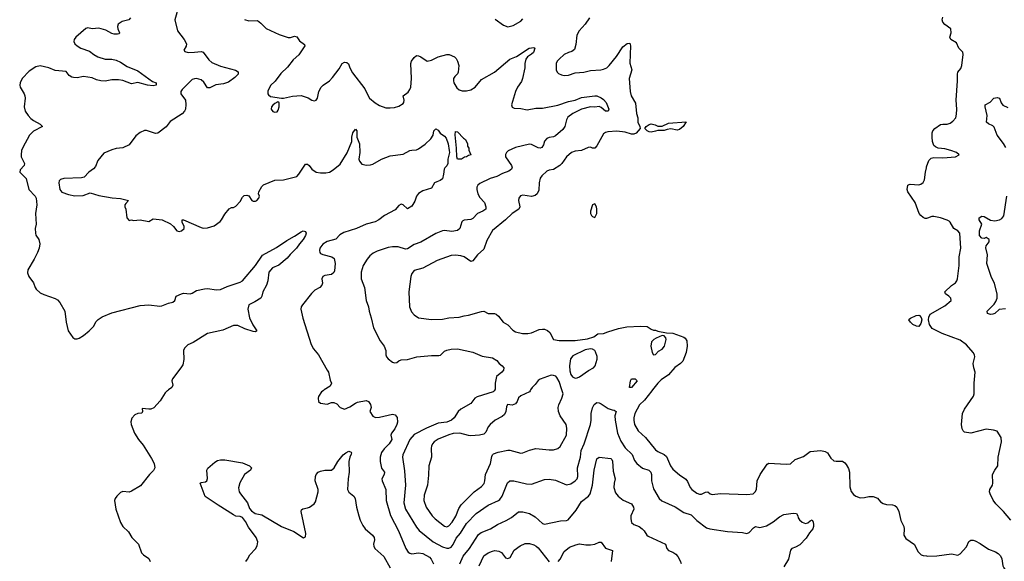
# Model space of a CAD drawing. Header units: inches. Extents: x 2001573 to 2220545, y 644482 to 846830.
# Tile 471 of 656: x 2121663 to 2130717, y 743911 to 748891. Entities that reach past the tile are written whole.
import ezdxf

# ---------------------------------------------------------------- set-up
doc = ezdxf.new("R2010")
doc.units = ezdxf.units.IN
doc.header["$MEASUREMENT"] = 0
doc.layers.add('C1724', color=7, linetype='Continuous')
doc.layers.add('C1734', color=7, linetype='Continuous')

msp = doc.modelspace()

# ---------------------------------------------------------------- linework, layer by layer
at = {"layer": 'C1724', "color": 5}
for points, elevation in [([(2123123.1, 749010), (2123090.6, 748890), (2123114, 748790), (2123176.3, 748710), (2123196.3, 748670), (2123192.5, 748647.5), (2123171, 748610), (2123179.8, 748599.8), (2123210.5, 748590.5), (2123270, 748591.8), (2123330, 748599.3), (2123350, 748593), (2123402.1, 748522.1), (2123430, 748496.5), (2123510, 748464.4), (2123648, 748428), (2123670.5, 748410.5), (2123670.5, 748390), (2123641.4, 748358.6), (2123583.2, 748316.8), (2123537.4, 748302.6), (2123467.1, 748292.9), (2123410, 748266), (2123390, 748265.1), (2123356.5, 748316.5), (2123330, 748337.4), (2123290, 748349.8), (2123270, 748348.8), (2123250, 748340.9), (2123157.6, 748250), (2123144.9, 748230), (2123144.9, 748210), (2123188, 748150), (2123190.4, 748110.4), (2123187.7, 748070), (2123179.1, 748050), (2123155.6, 748024.4), (2123045.8, 747954.2), (2123010, 747905.2), (2122932.8, 747847.2), (2122910, 747846), (2122830, 747874), (2122810, 747874), (2122770, 747852.7), (2122730, 747822.7), (2122670, 747739.3), (2122610, 747714), (2122550, 747706.6), (2122510, 747694.5), (2122435.8, 747664.2), (2122382.5, 747597.5), (2122359.5, 747540.5), (2122340.4, 747519.6), (2122298, 747490), (2122255.5, 747444.5), (2122230, 747438), (2122070, 747432.1), (2122038.9, 747421.1), (2122025.3, 747410), (2122022.6, 747390), (2122030.4, 747330), (2122050, 747306.7), (2122110, 747285.5), (2122168.3, 747271.7), (2122245.3, 747274.7), (2122310, 747300.7), (2122390, 747275.3), (2122513.7, 747253.7), (2122590, 747246), (2122662, 747230), (2122637.3, 747202.7), (2122630.8, 747190), (2122630.7, 747170), (2122638, 747150), (2122647.7, 747070), (2122670, 747046), (2122690, 747051), (2122710, 747046), (2122770, 747051), (2122850, 747036), (2122890, 747061), (2122972, 747050), (2123050, 747013), (2123076.3, 746990), (2123108.5, 746948.5), (2123130, 746943), (2123151.5, 746948.5), (2123175.1, 746970), (2123174, 746990), (2123157, 747030), (2123155.3, 747044.7), (2123158, 747050), (2123168.1, 747051.9), (2123330, 746981.6), (2123350, 746975.9), (2123390, 746977.2), (2123450, 746996.2), (2123505.2, 747034.8), (2123519.1, 747050), (2123550, 747102), (2123590, 747151), (2123610, 747166), (2123630, 747166), (2123650, 747178), (2123690, 747221), (2123710, 747258.8), (2123725.3, 747274.7), (2123750, 747277.6), (2123770.4, 747270.4), (2123798.8, 747230), (2123810, 747223), (2123830, 747223), (2123844, 747230), (2123861.2, 747250), (2123869, 747270), (2123859, 747290), (2123861.2, 747310), (2123890, 747358.8), (2123905.6, 747374.4), (2124010, 747414.4), (2124090, 747418.7), (2124209.6, 747450.4), (2124230, 747470.7), (2124290, 747562), (2124310, 747561.6), (2124324.9, 747550), (2124350, 747515.5), (2124390, 747488.5), (2124430, 747482.6), (2124476.6, 747483.4), (2124510, 747490.4), (2124546, 747510), (2124610, 747562.8), (2124672.8, 747667.2), (2124716.2, 747770), (2124718, 747810), (2124726, 747850), (2124750, 747886), (2124762.8, 747870), (2124762, 747810), (2124788.5, 747748.5), (2124790.3, 747670), (2124782.4, 747610), (2124786, 747590), (2124810, 747564), (2124853.2, 747553.2), (2124890, 747555.5), (2124910, 747561.6), (2124990, 747608.7), (2125070, 747638.7), (2125190, 747656.3), (2125250, 747687.7), (2125270, 747693), (2125310, 747693.7), (2125330, 747702.6), (2125392.7, 747747.3), (2125443.9, 747796.1), (2125463.6, 747830), (2125470, 747871), (2125490, 747886.8), (2125510, 747874.8), (2125528.3, 747848.3), (2125570, 747821.6), (2125582.8, 747802.8), (2125601.6, 747750), (2125613, 747690), (2125614.5, 747670), (2125600.7, 747610), (2125599, 747570), (2125590, 747546.6), (2125570.7, 747530), (2125564.5, 747515.5), (2125561.3, 747470), (2125550, 747429.2), (2125530, 747412), (2125498, 747402), (2125477.3, 747390), (2125450, 747342.9), (2125370, 747317.4), (2125330, 747291.8), (2125312.8, 747267.2), (2125295.8, 747224.2), (2125270, 747177.2), (2125230, 747152.3), (2125189.6, 747189.6), (2125170, 747195.8), (2125150, 747182), (2125116.7, 747143.3), (2125017.3, 747090), (2124965.5, 747050), (2124930, 747034.2), (2124847.9, 747012.1), (2124761, 746970), (2124644.7, 746935.3), (2124607.9, 746912.1), (2124570, 746873.3), (2124490, 746851.8), (2124450, 746827.3), (2124423.6, 746790), (2124419.1, 746770), (2124423.1, 746750), (2124430, 746742), (2124450, 746732.8), (2124532.2, 746712.2), (2124555.3, 746695.3), (2124564.3, 746650), (2124556.6, 746583.4), (2124550, 746568.2), (2124530, 746548.6), (2124470, 746538.7), (2124450.8, 746530), (2124440.7, 746510), (2124446.4, 746470), (2124440.9, 746450), (2124421.1, 746430), (2124376.9, 746403.1), (2124347.2, 746372.8), (2124261.7, 746270), (2124250.4, 746250), (2124247, 746230), (2124265.4, 746145.4), (2124344.1, 745904.1), (2124364.9, 745864.9), (2124410.8, 745810.8), (2124491.5, 745670), (2124500.9, 745650), (2124517.7, 745577.7), (2124530.7, 745550), (2124518, 745522), (2124463.4, 745486.5), (2124453.4, 745480), (2124438, 745470), (2124410, 745426), (2124406, 745410), (2124410, 745382), (2124430, 745366), (2124490, 745356), (2124530, 745372), (2124551.6, 745371.6), (2124578.8, 745358.8), (2124610, 745324.7), (2124650, 745311), (2124698, 745330), (2124750, 745366), (2124770, 745374.8), (2124850, 745391), (2124870, 745382), (2124890, 745354), (2124894.4, 745325.6), (2124882, 745290), (2124910, 745244.7), (2124934.8, 745234.8), (2124970, 745235.5), (2125090, 745265.4), (2125116.7, 745256.7), (2125132.8, 745232.8), (2125136.8, 745190), (2125131, 745169), (2125112.8, 745130), (2125080.3, 745090), (2125074.6, 745070), (2125084.4, 745030), (2125060.9, 744990), (2125014.1, 744945.9), (2124989.3, 744910.7), (2124978.5, 744870), (2124978.9, 744830), (2124988.8, 744768.8), (2125016.3, 744730), (2125015.5, 744710), (2124994, 744670), (2124994.9, 744650), (2125029.2, 744570), (2125031.3, 744470), (2125071, 744331), (2125144.5, 744190), (2125212.6, 744030), (2125235.5, 743995.5), (2125250, 743985.5), (2125270, 743981.2), (2125330, 743989.4), (2125370, 743981.8), (2125430.3, 743950), (2125446.7, 743930), (2125467.9, 743887.9)], 240), ([(2122683, 748910), (2122666.8, 748890), (2122606.3, 748873.7), (2122568.2, 748850), (2122562, 748830), (2122566.3, 748806.3), (2122581, 748770), (2122578, 748762), (2122562.8, 748757.2), (2122530, 748759.1), (2122510, 748765.1), (2122454.5, 748794.5), (2122390, 748813.6), (2122330, 748806.6), (2122290, 748815.6), (2122270, 748809.4), (2122179.1, 748730), (2122163.8, 748710), (2122161.6, 748690), (2122170.7, 748670), (2122190, 748650.7), (2122224.7, 748630), (2122303.6, 748603.6), (2122343.9, 748570), (2122380.3, 748550), (2122450, 748528.6), (2122508.4, 748528.4), (2122550, 748519.7), (2122590, 748500.6), (2122650, 748460.9), (2122750, 748420.2), (2122882.8, 748322.8), (2122918, 748310), (2122917.3, 748290), (2122890, 748283.5), (2122838, 748290), (2122750, 748312.6), (2122690, 748302.4), (2122611.2, 748331.2), (2122570, 748338.5), (2122510, 748338.1), (2122450, 748327.2), (2122410, 748328.8), (2122370, 748338), (2122330, 748355.8), (2122250, 748367.8), (2122190, 748357.7), (2122158.6, 748358.6), (2122142.7, 748362.7), (2122118.8, 748378.8), (2122090, 748416.5), (2121990, 748423), (2121929.6, 748450), (2121850, 748466), (2121810, 748459), (2121750, 748417.9), (2121686.4, 748350), (2121666, 748310), (2121662.6, 748290), (2121665.7, 748270), (2121703.1, 748210), (2121710.3, 748190), (2121712.8, 748170), (2121704.7, 748090), (2121713.4, 748050), (2121739.6, 748010), (2121763.6, 747983.6), (2121790, 747963.1), (2121850.8, 747930), (2121871.3, 747910), (2121790, 747867.2), (2121751.5, 747830), (2121690, 747717), (2121680.2, 747690), (2121674.7, 747650), (2121676.9, 747630), (2121705.5, 747570), (2121702.8, 747550), (2121666.4, 747510), (2121663.7, 747490), (2121720.7, 747430), (2121747.9, 747330), (2121806.3, 747270), (2121815.3, 747250), (2121819.6, 747190), (2121807.9, 747110), (2121812.7, 747010), (2121805.5, 746970), (2121808.3, 746928.3), (2121811, 746910), (2121839.1, 746870), (2121848, 746830), (2121841.3, 746790), (2121826, 746750), (2121796.5, 746690), (2121737.7, 746590), (2121735.7, 746564.3), (2121745.3, 746530), (2121790, 746472.9), (2121804.1, 746430), (2121814.3, 746414.3), (2121850, 746380.1), (2121883.3, 746363.3), (2121990, 746327.3), (2122010, 746314.5), (2122032, 746292), (2122078.2, 746210), (2122089.1, 746109.1), (2122109.8, 746029.8), (2122150, 745967.9), (2122170, 745956.8), (2122190, 745956.8), (2122210, 745962.7), (2122250, 745987.6), (2122302.3, 746030), (2122340.2, 746070), (2122365.2, 746114.8), (2122384, 746136), (2122422.3, 746157.7), (2122510, 746196.1), (2122770, 746261.8), (2122849, 746269), (2122950, 746258.4), (2122970, 746260.4), (2123030, 746284.4), (2123070, 746294.9), (2123089.4, 746310), (2123101.2, 746350), (2123150, 746370.8), (2123170, 746376), (2123231.6, 746371.6), (2123250, 746376), (2123290, 746401), (2123362, 746418), (2123390, 746420.7), (2123472, 746408), (2123510, 746410.4), (2123570, 746437), (2123690, 746479.1), (2123710, 746490.6), (2123830, 746630.4), (2123893.9, 746726.1), (2124024.8, 746795.2), (2124118, 746862), (2124190, 746901), (2124250, 746941.2), (2124270, 746949.5), (2124290, 746942.8), (2124296.8, 746930), (2124292.3, 746907.7), (2124270, 746869.8), (2124234.7, 746830), (2124207.9, 746790), (2124150, 746733.5), (2124122.5, 746697.5), (2124044.4, 746635.6), (2123986.5, 746610), (2123952.7, 746570), (2123944.2, 746490), (2123931.4, 746450), (2123898, 746390), (2123888.9, 746350), (2123878.7, 746330), (2123824.3, 746295.7), (2123769.2, 746270), (2123759.5, 746230), (2123776.9, 746150), (2123806.1, 746086.1), (2123844, 746030), (2123830, 746022.4), (2123810, 746024.7), (2123731.8, 746050), (2123670, 746080.7), (2123630, 746079.1), (2123530, 746036.9), (2123390, 746006.6), (2123256.5, 745923.5), (2123210, 745901), (2123177.2, 745870), (2123170.2, 745850), (2123172.8, 745767.2), (2123162.2, 745717.8), (2123145.7, 745690), (2123068.4, 745590), (2123062.4, 745570), (2123070.4, 745530), (2123063, 745510), (2123029.7, 745486.5), (2123020.4, 745480), (2123020.2, 745479.8), (2123001, 745459), (2122953.2, 745386.8), (2122897.1, 745322.9), (2122870, 745310.8), (2122850, 745308.6), (2122790, 745315.3), (2122790.7, 745289.3), (2122786, 745274), (2122750, 745269.2), (2122722, 745258), (2122693.7, 745226.3), (2122685.2, 745194.8), (2122688, 745170), (2122719.3, 745090), (2122756, 745030), (2122799.4, 744979.4), (2122875.5, 744855.5), (2122897.8, 744810), (2122904.8, 744770), (2122894.4, 744745.6), (2122857.8, 744710), (2122773.8, 744606.2), (2122690, 744555), (2122670, 744547.6), (2122610, 744551.6), (2122590, 744543.6), (2122554.7, 744510), (2122541.3, 744490), (2122534.9, 744470), (2122547.2, 744390), (2122588.1, 744268.1), (2122611.4, 744231.4), (2122662, 744182), (2122694.9, 744130), (2122755.3, 744070), (2122782, 743990), (2122801.6, 743970), (2122850, 743936.9), (2122863.2, 743910)], 220), ([(2123730, 748892.4), (2123770, 748880.4), (2123850, 748884.9), (2123880.7, 748860.7), (2123930.3, 748810.3), (2124050, 748754.9), (2124132.1, 748727.9), (2124152.3, 748727.7), (2124190, 748739.1), (2124210, 748733.4), (2124236.8, 748696.8), (2124282, 748662), (2124284.7, 748650), (2124230, 748569.6), (2124177.6, 748522.4), (2124125.7, 748454.3), (2124064.7, 748395.3), (2124012.6, 748327.4), (2123970, 748286.6), (2123944.4, 748235.6), (2123945.3, 748210), (2123950, 748200.7), (2123970, 748186.4), (2124070, 748171.3), (2124090, 748171.3), (2124171.5, 748188.5), (2124250, 748193.7), (2124314, 748174), (2124350, 748150.8), (2124374, 748146), (2124389.1, 748150.9), (2124401.2, 748170), (2124412, 748230), (2124435.1, 748270), (2124454.5, 748290), (2124510, 748330.4), (2124539.6, 748360.4), (2124600.1, 748439.9), (2124629.2, 748490), (2124650, 748500.7), (2124670, 748497.3), (2124685.2, 748485.2), (2124697.1, 748450), (2124723.2, 748403.2), (2124835.8, 748255.8), (2124866, 748190), (2124880.5, 748170), (2124930, 748126.7), (2124970, 748103.1), (2125030, 748082.4), (2125070, 748079.5), (2125110, 748083.7), (2125150, 748095.8), (2125190, 748121.6), (2125195.8, 748130), (2125198, 748150), (2125189.6, 748190), (2125234.8, 748225.2), (2125251.6, 748250), (2125258.6, 748270), (2125266.2, 748350), (2125258, 748490), (2125265.2, 748510), (2125290, 748544.7), (2125310, 748561), (2125330, 748559.1), (2125350, 748550.5), (2125410, 748510.5), (2125450, 748519.5), (2125510, 748548.8), (2125590, 748570.3), (2125611.3, 748570), (2125661, 748550), (2125675.6, 748535.6), (2125690, 748511), (2125700.4, 748470), (2125695.3, 748410), (2125690, 748394), (2125665.5, 748370), (2125652.7, 748350), (2125650.4, 748330), (2125655.8, 748310), (2125683.8, 748263.8), (2125705.3, 748245.3), (2125730, 748237.1), (2125770, 748236.4), (2125810, 748247.2), (2125850, 748272.2), (2125910, 748341.6), (2126030, 748410.3), (2126170, 748529.2), (2126230, 748552.8), (2126347.1, 748630), (2126390, 748635.8), (2126399.1, 748630), (2126386, 748590), (2126370, 748573.3), (2126331, 748549), (2126317.4, 748530), (2126307.7, 748490), (2126308.4, 748448.4), (2126287.4, 748350), (2126276.5, 748323.5), (2126240.8, 748270), (2126222.3, 748230), (2126186.2, 748110), (2126190, 748086.4), (2126210, 748076.9), (2126270, 748074.2), (2126330, 748062.2), (2126410, 748076.5), (2126470, 748078.3), (2126610, 748105.4), (2126710, 748140.2), (2126770, 748151.1), (2126830, 748175.6), (2126951.3, 748191.3), (2126970.2, 748190.2), (2127010, 748173.1), (2127030, 748158.7), (2127054.3, 748130), (2127081.3, 748070), (2127074.9, 748050), (2127050, 748049.8), (2127010, 748085.4), (2126990, 748092), (2126950, 748087.3), (2126910, 748088.9), (2126830, 748069.9), (2126750.1, 748029.9), (2126704.4, 747995.6), (2126689.4, 747970), (2126675.9, 747910), (2126657.9, 747882.1), (2126590, 747823.8), (2126570, 747814.2), (2126530, 747808.6), (2126510, 747799.7), (2126490, 747775.1), (2126479.9, 747739.9), (2126462.7, 747717.3), (2126450, 747711.5), (2126430, 747713.6), (2126370, 747742.8), (2126350, 747745.5), (2126223.2, 747716.8), (2126154.5, 747685.5), (2126138.4, 747670), (2126130, 747653.2), (2126128.4, 747630), (2126183.7, 747550), (2126190.4, 747530), (2126184.4, 747515.6), (2126160.6, 747499.4), (2126102.2, 747477.8), (2126050, 747449), (2125989.4, 747430.6), (2125893.4, 747386.6), (2125874, 747370), (2125865.8, 747350), (2125865.4, 747330), (2125876.2, 747290), (2125895.3, 747255.3), (2125938, 747210), (2125947.7, 747170), (2125947.7, 747150), (2125922.8, 747130), (2125871.4, 747108.6), (2125830, 747062), (2125810, 747055.6), (2125750.5, 747049.5), (2125736.8, 747043.2), (2125728.3, 747031.7), (2125708.5, 746971.5), (2125690, 746954.5), (2125635.5, 746944.5), (2125570, 746952.9), (2125550, 746949.8), (2125490, 746924.2), (2125350, 746847.1), (2125290, 746825.4), (2125230, 746783.5), (2125210, 746780.5), (2125141.4, 746801.4), (2125090, 746803.5), (2125050, 746796.4), (2124950, 746764), (2124914.2, 746745.8), (2124880.9, 746719.1), (2124856.5, 746690), (2124821.7, 746630), (2124803.6, 746570), (2124803.1, 746510), (2124833.8, 746430), (2124847.4, 746310), (2124869.1, 746250), (2124874.9, 746210), (2124894.9, 746150), (2124916.9, 746056.9), (2124978, 745938), (2125012.7, 745890), (2125028.4, 745850), (2125030.3, 745810), (2125037, 745790), (2125050, 745772.7), (2125090, 745743), (2125110, 745735.5), (2125130, 745740.5), (2125150, 745755.5), (2125170, 745762.4), (2125230, 745767.2), (2125314, 745790), (2125450, 745804.3), (2125517.3, 745802.7), (2125532.2, 745807.8), (2125570, 745843.6), (2125590, 745853.6), (2125630, 745861.7), (2125690, 745865.3), (2125830, 745834), (2125916.5, 745796.5), (2126010, 745782.4), (2126050, 745757.3), (2126070.5, 745730.5), (2126098.8, 745710), (2126114, 745690), (2126110.5, 745670), (2126095.5, 745650), (2126047.4, 745610), (2126033.7, 745550), (2126035.3, 745490), (2126032, 745486.5), (2126025.8, 745480), (2126016.3, 745470), (2125870, 745422.2), (2125849.3, 745410.7), (2125810, 745361.7), (2125720.4, 745310), (2125695.8, 745290), (2125658.6, 745230), (2125632.6, 745207.4), (2125590, 745192), (2125510, 745180.7), (2125403.6, 745136.4), (2125290, 745077.3), (2125251.1, 745030), (2125184.5, 744890), (2125183.2, 744870), (2125202.5, 744742.5), (2125210.2, 744610), (2125194.5, 744450), (2125211, 744390), (2125310, 744225.3), (2125335.3, 744195.3), (2125465.3, 744090), (2125550, 744044.6), (2125590, 744032.6), (2125610, 744031.8), (2125630, 744041.5), (2125650, 744064.7), (2125676, 744124), (2125715.7, 744170), (2125770, 744257.4), (2125861.2, 744350), (2125970, 744428.5), (2126067, 744470), (2126079.3, 744480.7), (2126098.2, 744510), (2126148.2, 744631.8), (2126170, 744651.8), (2126207.6, 744652.4), (2126323.4, 744623.4), (2126370, 744621.1), (2126490, 744664.4), (2126530, 744667.2), (2126590, 744656.9), (2126690, 744614.9), (2126730, 744624.9), (2126769.4, 744650), (2126787.6, 744670), (2126794.3, 744690), (2126791, 744771), (2126819.8, 744870), (2126826.8, 744930), (2126854.4, 744990), (2126912.4, 745170), (2126918, 745210), (2126918, 745270), (2126930, 745321), (2126945.7, 745354.3), (2126970, 745370.5), (2126990, 745368.2), (2127010, 745358.3), (2127075.1, 745315.1), (2127110, 745303.6), (2127130, 745302.3), (2127146.7, 745290), (2127136.1, 745250), (2127138.6, 745210), (2127159.8, 745090), (2127190, 745016.5), (2127230, 744954.6), (2127294.4, 744894.4), (2127316.8, 744836.8), (2127336.1, 744810), (2127390, 744766.2), (2127447.8, 744747.8), (2127466.5, 744730), (2127471.4, 744710), (2127473.6, 744650), (2127490, 744578.8), (2127543.6, 744490), (2127567.9, 744467.9), (2127690, 744412.3), (2127770, 744358.4), (2127837, 744337), (2127890, 744286.7), (2127978, 744218), (2128010, 744208.2), (2128170, 744184.9), (2128310, 744174.9), (2128350, 744168), (2128370, 744174.9), (2128410, 744219.5), (2128429.3, 744230), (2128470, 744222.4), (2128530, 744237.4), (2128590, 744274.2), (2128650, 744318.9), (2128690, 744340.1), (2128773.8, 744353.8), (2128804.9, 744350), (2128818.4, 744330), (2128822, 744310), (2128832.8, 744292.8), (2128858, 744270), (2128890, 744257.3), (2128910, 744264), (2128930, 744282.8), (2128950, 744291.3), (2128959.3, 744270), (2128961.1, 744250), (2128961.3, 744230), (2128955, 744210), (2128926.1, 744173.9), (2128896.1, 744123.9), (2128836.5, 744063.5), (2128797.9, 744042.1), (2128763.6, 744030), (2128750, 744014.3), (2128733.4, 743930), (2128690, 743861.6)], 260), ([(2126902.6, 748910), (2126861.3, 748850), (2126806.5, 748790), (2126786.4, 748750), (2126777.8, 748662.2), (2126763.4, 748616.6), (2126741.4, 748598.6), (2126710, 748589.5), (2126670.8, 748570), (2126623.8, 748530), (2126606, 748510), (2126596.4, 748490), (2126597.3, 748430), (2126606, 748410), (2126618, 748398), (2126644.1, 748384.1), (2126670, 748378), (2126710, 748382.4), (2126770, 748403.8), (2126850, 748410.4), (2126910, 748425.7), (2127006, 748430), (2127030, 748435.3), (2127062, 748450), (2127084.7, 748470), (2127150, 748553.1), (2127210, 748642.3), (2127250, 748672.6), (2127274.3, 748674.3), (2127278.3, 748650), (2127272.4, 748492.4), (2127290.2, 748430), (2127267.5, 748350), (2127277.4, 748230), (2127286.7, 748190), (2127324.2, 748124.2), (2127335.8, 748030), (2127345.5, 747990), (2127345.7, 747950), (2127364.8, 747910), (2127368.4, 747890), (2127331.5, 747848.5), (2127310, 747838.4), (2127290, 747839), (2127230, 747855.9), (2127152.5, 747867.5), (2127070, 747861.6), (2127050, 747855.6), (2127030, 747840.9), (2126970, 747732.3), (2126950, 747709.6), (2126930, 747709.6), (2126910, 747718), (2126890, 747716.2), (2126830, 747687.8), (2126770, 747683), (2126737.3, 747670), (2126690, 747631.5), (2126649.1, 747570), (2126630, 747549.8), (2126570, 747513.7), (2126530, 747507.6), (2126510, 747499.6), (2126464.8, 747455.2), (2126450, 747432.7), (2126440.2, 747390), (2126435.6, 747324.4), (2126421.3, 747290), (2126404.1, 747275.9), (2126370, 747266.6), (2126290, 747279.3), (2126268.3, 747271.7), (2126254, 747250), (2126250.6, 747230), (2126261.6, 747170), (2126254, 747150), (2126190, 747109.6), (2126128.8, 747050), (2126010, 746953), (2125958.2, 746861.8), (2125930, 746781.6), (2125873.4, 746730), (2125830, 746675.1), (2125810, 746669.4), (2125750, 746709.7), (2125719.8, 746719.8), (2125670, 746726.2), (2125630, 746723.9), (2125502.3, 746677.7), (2125370, 746605.6), (2125290, 746584.2), (2125270, 746557.7), (2125260.4, 746530), (2125241.3, 746390), (2125248.1, 746250), (2125264, 746204), (2125290, 746176.4), (2125330, 746150.5), (2125450, 746133.4), (2125550, 746138), (2125610, 746150.3), (2125705.2, 746154.8), (2125750, 746167.6), (2125790, 746172.9), (2125910, 746208.5), (2125930, 746210.3), (2125970, 746190.4), (2126030, 746190.3), (2126043, 746183), (2126064.5, 746164.5), (2126108.2, 746110), (2126150, 746085.7), (2126196.3, 746036.3), (2126222.4, 746022.4), (2126287.1, 746007.1), (2126334.6, 746005.4), (2126370, 746012.6), (2126438.9, 746041.1), (2126470, 746047.1), (2126490, 746045.5), (2126514.7, 746034.7), (2126536.2, 746016.2), (2126570, 745950.8), (2126622.2, 745942.2), (2126770, 745943), (2126884.1, 745955.9), (2126943.3, 745976.7), (2126978, 746002), (2127030, 746004.9), (2127070, 746021.7), (2127170.3, 746050.3), (2127246.4, 746066.4), (2127370, 746072), (2127432, 746070), (2127470, 746044.7), (2127490, 746038), (2127510, 746038), (2127530, 746027.7), (2127610, 746010.7), (2127670, 746008), (2127770.6, 745970.6), (2127782.5, 745962.5), (2127797, 745937), (2127800.3, 745890), (2127790.2, 745830), (2127759.6, 745750), (2127740.4, 745730), (2127686.6, 745693.4), (2127630, 745627), (2127561.3, 745578.7), (2127530, 745549.9), (2127481, 745486.5), (2127475.9, 745480), (2127407.9, 745392.1), (2127363.6, 745350), (2127318.6, 745270), (2127309.2, 745230), (2127309.2, 745210), (2127317.3, 745170), (2127350.3, 745110), (2127418.5, 745050), (2127510, 744934.9), (2127530, 744920.3), (2127590, 744894.7), (2127610, 744876.1), (2127646.9, 744790), (2127670, 744757), (2127730, 744704.7), (2127787.8, 744667.8), (2127804.2, 744644.2), (2127827.6, 744590), (2127844.5, 744570), (2127890, 744536.4), (2127912.8, 744527.2), (2127932.4, 744527.6), (2127970, 744546.2), (2127990, 744550.2), (2128011.4, 744531.4), (2128030, 744526), (2128106, 744534), (2128350, 744525.7), (2128407.1, 744532.9), (2128427.2, 744550), (2128437.9, 744570), (2128445.5, 744650), (2128471.3, 744710), (2128535.2, 744804.8), (2128550, 744812.8), (2128710, 744803.8), (2128750, 744808), (2128793.7, 744846.3), (2128870, 744874.6), (2128930, 744922), (2129029.6, 744930.4), (2129070, 744920.4), (2129090, 744907.3), (2129120.6, 744860.6), (2129150, 744836.3), (2129170, 744830.5), (2129230, 744830.5), (2129250, 744817.3), (2129261.5, 744801.5), (2129283, 744763), (2129293.4, 744730), (2129294.8, 744594.8), (2129310, 744554), (2129330, 744524.9), (2129350.8, 744510), (2129390, 744495.8), (2129430, 744498), (2129470, 744507.6), (2129510, 744506.3), (2129550.2, 744490.2), (2129578.7, 744458.7), (2129602.8, 744442.8), (2129634.8, 744434.8), (2129690, 744430.2), (2129710, 744423.9), (2129727.6, 744410), (2129746.5, 744370), (2129766.3, 744286.3), (2129791.8, 744230), (2129796, 744210), (2129792.7, 744150), (2129810, 744120.7), (2129890, 744064.9), (2129922.1, 744002.1), (2129951.6, 743971.6), (2129970, 743963), (2130000, 743960)], 280), ([(2126035.6, 748895.6), (2126110, 748841), (2126150, 748826.8), (2126201.5, 748838.5), (2126270, 748878.7), (2126290, 748899.5)], 280), ([(2130000, 747063.7), (2129990, 747062.4), (2129970, 747072.8), (2129949.9, 747089.9), (2129935.3, 747110), (2129897, 747210), (2129830, 747309.7), (2129824.1, 747330), (2129830, 747368.4), (2129843.1, 747376.9), (2129850, 747379.7), (2129930, 747373.8), (2129950, 747379.1), (2129970, 747394), (2129981.6, 747418.4), (2129990.7, 747490), (2130000, 747528.5)], 280), ([(2123742.4, 743910), (2123758.7, 743930), (2123779.6, 743970), (2123830, 744024.4), (2123847.3, 744052.7), (2123851.5, 744090), (2123836.4, 744130), (2123765.2, 744225.2), (2123738, 744278), (2123710, 744313.7), (2123690, 744324.1), (2123650, 744327.6), (2123630, 744337.8), (2123486.3, 744426.3), (2123367, 744507), (2123322, 744630), (2123330, 744636), (2123370, 744641), (2123382, 744650), (2123388.9, 744671.1), (2123384, 744750), (2123393.6, 744766.4), (2123456.5, 744823.5), (2123482.9, 744837.1), (2123510, 744843), (2123550, 744843.8), (2123710, 744817.6), (2123774.8, 744790), (2123793.4, 744770), (2123784, 744750), (2123730.5, 744710), (2123687.5, 744632.5), (2123674.3, 744585.7), (2123680.6, 744550), (2123691.6, 744530), (2123757.5, 744450), (2123776.6, 744396.6), (2123794, 744374), (2123829.3, 744349.3), (2123890, 744337.7), (2124071.6, 744230), (2124184.7, 744184.7), (2124272.5, 744127.5), (2124290, 744136), (2124292.5, 744167.5), (2124251.5, 744370), (2124255.3, 744384.7), (2124265.3, 744394.7), (2124310, 744401.6), (2124329, 744410), (2124370, 744438.8), (2124382.9, 744457.1), (2124407.1, 744550), (2124406.6, 744570), (2124379.7, 744650), (2124381.5, 744690), (2124390.4, 744710), (2124408.4, 744731.6), (2124430, 744741), (2124469.2, 744749.2), (2124530, 744748.4), (2124555.1, 744770), (2124587.8, 744830), (2124636.3, 744890), (2124662.9, 744910), (2124690, 744922.4), (2124710, 744914.2), (2124713.7, 744910), (2124710, 744896), (2124697.5, 744870), (2124687.8, 744830), (2124692.2, 744730), (2124682.4, 744670), (2124677.6, 744570), (2124687.8, 744547.8), (2124736.3, 744510), (2124748.8, 744488.8), (2124761.1, 744410), (2124781.7, 744330), (2124794.6, 744290), (2124819.1, 744239.1), (2124839.5, 744210), (2124908.2, 744150), (2124921.6, 744130), (2124924.4, 744110), (2124915.8, 744070), (2124918.4, 744050), (2124928.2, 744030), (2125010, 743956.4), (2125068, 743850)], 220), ([(2125710, 743888.5), (2125741.5, 743958.5), (2125798, 744030), (2125881.5, 744158.5), (2125905, 744175), (2125991.6, 744210), (2126057, 744250), (2126134.7, 744285.3), (2126184.8, 744315.2), (2126250, 744365.7), (2126290, 744366.9), (2126350, 744351.3), (2126401.2, 744321.2), (2126470, 744259.3), (2126490, 744252.4), (2126636, 744284), (2126690, 744286), (2126707.4, 744292.6), (2126779.2, 744380.8), (2126830, 744460.3), (2126892.1, 744510), (2126907.2, 744532.8), (2126928.5, 744610), (2126945.5, 744750), (2126970, 744853.8), (2126990, 744867.2), (2127097.2, 744857.2), (2127108.5, 744848.5), (2127112.9, 744832.9), (2127121.4, 744741.4), (2127138.5, 744670), (2127128.4, 744630), (2127125.8, 744590), (2127142.2, 744542.2), (2127165.5, 744510), (2127213, 744473), (2127290, 744438.4), (2127307, 744410), (2127310.2, 744389.8), (2127280.9, 744330), (2127281.2, 744301.2), (2127289, 744269), (2127308.9, 744248.9), (2127358.8, 744230), (2127388, 744210), (2127406.4, 744190), (2127430.2, 744150.2), (2127442.1, 744142.1), (2127600.7, 744070), (2127614.9, 744030), (2127630, 744010.6), (2127670, 743996.5), (2127695.9, 743975.9), (2127714.3, 743954.3), (2127735.9, 743915.9), (2127745.2, 743890)], 240), ([(2125888.7, 743870), (2125930, 743962), (2125970, 743988.9), (2126010, 744003.6), (2126031, 744009), (2126070, 744004.4), (2126091.7, 743991.7), (2126130, 743943.1), (2126150, 743936.4), (2126173.5, 743946.5), (2126210, 744012.7), (2126265.2, 744054.8), (2126310, 744075.6), (2126350, 744074.9), (2126390, 744062.6), (2126412, 744050), (2126430, 744033.4), (2126530, 743905.3)], 220), ([(2126614, 743910), (2126632, 743930), (2126670, 744001.3), (2126719.8, 744040.2), (2126776.9, 744063.1), (2126809.1, 744070.9), (2126870, 744061.3), (2126910, 744061.3), (2126951.3, 744068.7), (2126990, 744086.4), (2127010, 744085.5), (2127050, 744032.9), (2127114, 744010), (2127100.7, 743910)], 220)]:
    msp.add_lwpolyline(points, dxfattribs=dict(at, elevation=elevation))
for points, elevation in [([(2124035.3, 748135.3), (2124010, 748122), (2123990, 748104), (2123978.8, 748090), (2123976, 748070), (2123990, 748046), (2124010, 748041), (2124030, 748044.7), (2124040.2, 748059.8), (2124048.7, 748090), (2124048, 748128)], 260), ([(2127710, 747876.1), (2127650, 747888.9), (2127617, 747883), (2127590, 747871.6), (2127531.5, 747871.5), (2127510, 747866), (2127470, 747856.8), (2127450, 747860.3), (2127431.3, 747870), (2127411.1, 747890), (2127422.6, 747910), (2127450, 747928.3), (2127470, 747933.7), (2127505, 747925), (2127530, 747911.7), (2127570, 747911.3), (2127630, 747939), (2127791.7, 747951.7), (2127765, 747910), (2127730, 747880.6)], 280), ([(2125710, 747607.8), (2125689.9, 747609.9), (2125681.7, 747630), (2125680.5, 747710), (2125668.4, 747831.6), (2125670, 747862), (2125690, 747861), (2125743.5, 747803.5), (2125762, 747790), (2125782, 747750), (2125782, 747730), (2125792, 747710), (2125792.7, 747692.7), (2125811.3, 747650), (2125790, 747644), (2125771.3, 747630), (2125754, 747626), (2125724.7, 747610)], 240), ([(2126950, 747197.6), (2126930, 747189.2), (2126911.7, 747130), (2126911.8, 747110), (2126922, 747090), (2126930, 747080.4), (2126950, 747072.7), (2126968.5, 747110), (2126970.6, 747150), (2126965.4, 747170)], 320), ([(2129930, 746071.3), (2129910, 746072.8), (2129875.1, 746090), (2129852.7, 746110), (2129839, 746130), (2129842, 746138), (2129852.7, 746147.3), (2129907.6, 746172.4), (2129930, 746174.3), (2129937.1, 746170), (2129952.8, 746152.8), (2129958, 746130), (2129950, 746097)], 280), ([(2127570, 745986), (2127516.5, 745963.5), (2127494, 745950), (2127473.4, 745930), (2127466, 745890), (2127477.3, 745830), (2127490, 745811), (2127510, 745814), (2127538, 745842), (2127570, 745861.7), (2127592.2, 745890), (2127606, 745950), (2127604.5, 745964.5), (2127590, 745984)], 280), ([(2126910, 745864), (2126863.5, 745856.5), (2126750, 745802), (2126727.7, 745772.3), (2126717.1, 745710), (2126721.6, 745661.6), (2126730.6, 745630), (2126746.6, 745606.6), (2126770, 745595.5), (2126790, 745598.4), (2126810, 745608.4), (2126893.4, 745666.6), (2126939.3, 745690), (2126954.7, 745710), (2126971.8, 745770), (2126973.2, 745793.2), (2126957.7, 745837.7), (2126950, 745849.2), (2126930, 745862)], 280), ([(2126361, 745486.5), (2126356.9, 745480), (2126350, 745469.2), (2126270, 745433.6), (2126250, 745413.6), (2126238.4, 745381.6), (2126221.7, 745358.3), (2126190, 745347), (2126147.1, 745352.9), (2126138, 745330), (2126134, 745290), (2126119.2, 745260.8), (2126098.5, 745241.5), (2126035.8, 745210), (2125988.2, 745170), (2125971.5, 745148.5), (2125950, 745098), (2125930, 745080.5), (2125892, 745070), (2125810, 745065.7), (2125790, 745067.3), (2125710, 745090.6), (2125650, 745086.5), (2125610, 745075.2), (2125510, 745035.3), (2125474.6, 745010), (2125459, 744990), (2125448.9, 744970), (2125445.7, 744950), (2125448.1, 744870), (2125425.7, 744790), (2125422.6, 744702.6), (2125412.2, 744612.2), (2125382.3, 744517.7), (2125377.5, 744470), (2125399.7, 744410), (2125456.9, 744330), (2125482.9, 744302.9), (2125570, 744234.9), (2125590, 744229.2), (2125610, 744236.5), (2125639.4, 744270), (2125673, 744327), (2125702, 744398), (2125723.7, 744430), (2125841.5, 744550), (2125910, 744599.6), (2125932.2, 744627.8), (2125939.4, 744650), (2125946.8, 744710), (2125990.7, 744810), (2126004.2, 744875.8), (2126010, 744890.5), (2126020.1, 744899.9), (2126063.9, 744916.1), (2126150, 744934), (2126170, 744933.8), (2126270, 744905.7), (2126290, 744907.2), (2126350, 744933.1), (2126410, 744947.4), (2126530, 744936.5), (2126570, 744937.2), (2126610, 744947.3), (2126633.9, 744966.1), (2126690.6, 745070), (2126695.2, 745135.2), (2126687.1, 745170), (2126633.3, 745250), (2126616.9, 745290), (2126615.3, 745324.7), (2126619.6, 745350), (2126647.8, 745410), (2126659.6, 745450), (2126650.5, 745480), (2126648.6, 745486.5), (2126624.9, 745564.9), (2126602.5, 745602.5), (2126592, 745612), (2126570, 745620.9), (2126550, 745622), (2126450, 745587.3), (2126430, 745574.5), (2126403.5, 745536.5), (2126376, 745510)], 280), ([(2127270, 745509), (2127278, 745570), (2127289.8, 745590.2), (2127322, 745590), (2127341, 745570), (2127290, 745509.6)], 260)]:
    msp.add_lwpolyline(points, close=True, dxfattribs=dict(at, elevation=elevation))
at = {"layer": 'C1734', "color": 5}
for points, elevation in [([(2130000, 747528.5), (2130002.2, 747537.8), (2130023.5, 747596.5), (2130043.1, 747616.9), (2130070, 747624.9), (2130150, 747621.7), (2130269, 747630), (2130302.7, 747650), (2130277.2, 747670), (2130224, 747690), (2130170, 747702.6), (2130109.7, 747709.7), (2130083.3, 747723.3), (2130070, 747735.3), (2130056, 747770), (2130052, 747810), (2130052, 747850), (2130059.5, 747870), (2130077, 747890), (2130130, 747927), (2130150, 747931.7), (2130190, 747931.8), (2130219.5, 747940.5), (2130242.8, 747957.2), (2130269.6, 747990.4), (2130277.4, 748022.6), (2130280.9, 748070), (2130274.8, 748150), (2130287.4, 748330), (2130285.7, 748390), (2130289.8, 748410.2), (2130316, 748444), (2130326.3, 748470), (2130337.6, 748570), (2130333.9, 748593.9), (2130298, 748630), (2130278.4, 748678.4), (2130224, 748710), (2130215.3, 748730), (2130229.4, 748770), (2130226.3, 748806.3), (2130170, 748847.3), (2130151.8, 748870), (2130144.2, 748890), (2130150, 748913.4)], 280), ([(2130730, 747716.3), (2130710, 747752.4), (2130649.8, 747830), (2130623.5, 747903.5), (2130610, 747915.6), (2130570, 747934.5), (2130554.5, 747950), (2130560.5, 748010), (2130539.6, 748090), (2130540.9, 748110), (2130587, 748133), (2130619.6, 748170), (2130650, 748177.5), (2130672, 748170), (2130687.8, 748127.8), (2130704.7, 748104.7), (2130750, 748085.5)], 260), ([(2130727.5, 746232.5), (2130670, 746227.6), (2130630, 746190.9), (2130610, 746183.7), (2130590, 746182), (2130562, 746190), (2130559.1, 746210), (2130623.3, 746276.7), (2130639.3, 746300.7), (2130649.8, 746330), (2130652.4, 746370), (2130626.5, 746466.5), (2130596.9, 746530), (2130557, 746650), (2130560.9, 746730), (2130546.6, 746793.4), (2130549.5, 746810.5), (2130579, 746850), (2130577.2, 746870), (2130550, 746889.2), (2130530, 746879.5), (2130510, 746882.9), (2130490, 746906), (2130487.6, 746950), (2130510.8, 747010), (2130485.4, 747050), (2130486.9, 747070), (2130510, 747083.6), (2130530, 747080.9), (2130590, 747047.9), (2130630, 747041.5), (2130672.7, 747050), (2130695.5, 747064.5), (2130713.3, 747086.7), (2130739.5, 747270)], 260), ([(2130776.3, 744290), (2130708.8, 744368.8), (2130639.5, 744439.5), (2130614.5, 744474.5), (2130587.1, 744530), (2130581.1, 744550), (2130583, 744570), (2130607, 744610), (2130611.6, 744630), (2130609.4, 744710), (2130629.4, 744750), (2130657, 744790), (2130661.6, 744870), (2130691.8, 745010), (2130686.6, 745050), (2130650, 745109), (2130618, 745118), (2130550, 745125.1), (2130410, 745089.7), (2130350, 745098.7), (2130338.7, 745110), (2130330, 745129.2), (2130323.9, 745170), (2130330.9, 745270), (2130349.9, 745310.1), (2130434.5, 745430), (2130440.7, 745450), (2130440.3, 745480), (2130440.2, 745486.5), (2130439.5, 745550), (2130449.3, 745649.3), (2130435.1, 745690), (2130431.8, 745730), (2130444.5, 745790), (2130443.6, 745810), (2130431.8, 745830), (2130370, 745902), (2130310, 745945.6), (2130144.5, 746004.5), (2130053.2, 746053.2), (2130029.1, 746090), (2130019.8, 746130), (2130022.6, 746157.4), (2130035.4, 746184.6), (2130170, 746258.9), (2130229.6, 746310), (2130226, 746330), (2130206, 746350), (2130175.6, 746370), (2130169.6, 746390), (2130230, 746446.5), (2130268.1, 746471.9), (2130281.2, 746490), (2130287.4, 746510), (2130300.8, 746630), (2130300.9, 746710), (2130316.2, 746790), (2130308.8, 746928.8), (2130290, 746951.3), (2130251.2, 746971.2), (2130218.3, 747030), (2130210, 747038.9), (2130190, 747048.2), (2130130.5, 747070.5), (2130070, 747081), (2130050, 747081.6), (2130010, 747065.1), (2130000, 747063.7)], 280), ([(2130000, 743960), (2130010, 743959), (2130097.4, 743962.6), (2130230, 743979.8), (2130290, 743968.1), (2130310, 743980.3), (2130370, 744044.4), (2130390, 744094), (2130410, 744106), (2130430, 744104.4), (2130450, 744098.4), (2130493.5, 744073.5), (2130570, 744024), (2130637, 743997), (2130661.6, 743981.6), (2130680.3, 743960.3), (2130693.7, 743933.7), (2130703.7, 743870), (2130712.2, 743850), (2130730, 743822.4)], 280)]:
    msp.add_lwpolyline(points, dxfattribs=dict(at, elevation=elevation))

doc.saveas('drawing.dxf')
